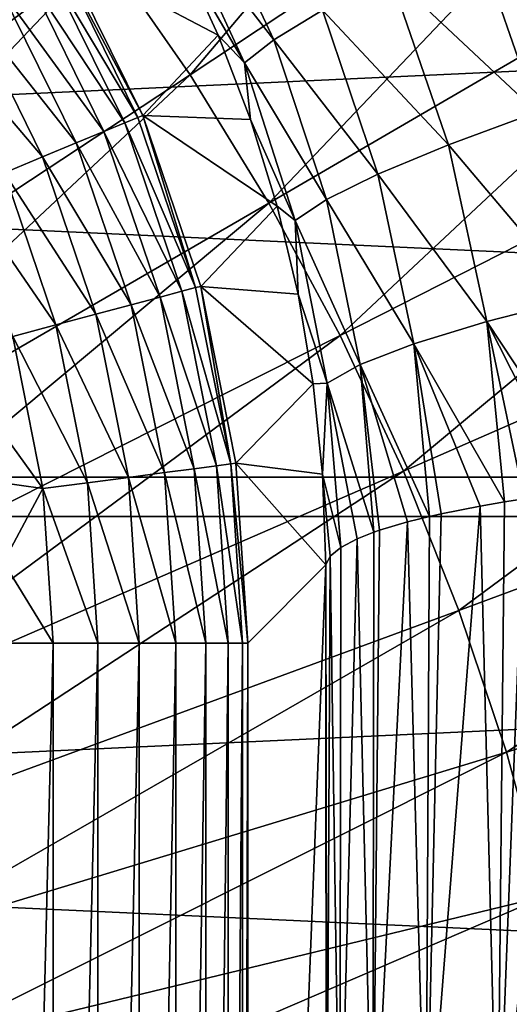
# Model space of a CAD drawing. Header units: metres. Extents: x -22 to 22, y 0 to 204.
# Tile 403 of 497: x 5.83 to 7.25, y 184.1 to 186.96. Entities that reach past the tile are written whole.
import ezdxf

# ---------------------------------------------------------------- set-up
doc = ezdxf.new("R2010")
doc.units = ezdxf.units.M
doc.layers.add('solid_002_SW0002', color=7, linetype='CONTINUOUS')
doc.layers.add('solid_002_SW0002_01', color=7, linetype='CONTINUOUS')

msp = doc.modelspace()

# ---------------------------------------------------------------- linework, layer by layer
at = {"layer": 'solid_002_SW0002'}
for points in [[(20.197836, 187.408127, 0.72), (-20.197836, 187.408127, 0.72), (-20.64257, 185.517471, 0.72)], [(20.64257, 185.517471, 0.72), (-20.64257, 185.517471, 0.72), (-20.910084, 183.59819, 0.72)]]:
    msp.add_3dface(points, dxfattribs=at)
at = {"layer": 'solid_002_SW0002_01'}
for points in [[(6.322521, 186.797928, 261.482849), (7.586127, 188.289154, 261.481781), (6.072971, 187.156555, 261.435638)], [(6.322521, 186.797928, 261.482849), (7.89785, 187.841171, 261.540741), (7.586127, 188.289154, 261.481781)], [(6.550758, 186.426102, 261.531799), (7.89785, 187.841171, 261.540741), (6.322521, 186.797928, 261.482849)], [(6.550758, 186.426102, 261.531799), (8.182957, 187.376709, 261.601898), (7.89785, 187.841171, 261.540741)], [(-21.333294, 185.630783), (-20.874525, 187.587189), (21.333294, 185.630783)], [(-20.874525, 187.587189), (20.874525, 187.587189), (21.333294, 185.630783)], [(6.072971, 187.156555, 261.435638), (5.802604, 187.500565, 261.39035), (4.556839, 186.02739, 261.432281)], [(20.197836, 187.408127, 0.72), (-20.64257, 185.517471, 0.72), (20.64257, 185.517471, 0.72)], [(6.757165, 186.042465, 261.582306), (8.182957, 187.376709, 261.601898), (6.550758, 186.426102, 261.531799)], [(6.757165, 186.042465, 261.582306), (8.4408, 186.897491, 261.664978), (8.182957, 187.376709, 261.601898)], [(6.278929, 187.269577, 255.079666), (6.358412, 187.340591, 255.501831), (6.564751, 186.899139, 255.556)], [(6.564751, 186.899139, 255.556), (6.358412, 187.340591, 255.501831), (6.706366, 186.985657, 255.958557)], [(7.146787, 187.211044, 256.672424), (7.436315, 187.345169, 256.968689), (7.630151, 186.792191, 257.033325)], [(6.479887, 186.832626, 255.13414), (6.294019, 187.151031, 254.661163), (6.278929, 187.269577, 255.079666)], [(6.479887, 186.832626, 255.13414), (6.278929, 187.269577, 255.079666), (6.564751, 186.899139, 255.556)], [(6.90175, 187.090363, 256.333313), (7.146787, 187.211044, 256.672424), (7.327952, 186.690063, 256.736938)], [(7.327952, 186.690063, 256.736938), (7.146787, 187.211044, 256.672424), (7.630151, 186.792191, 257.033325)], [(6.072971, 187.156555, 261.435638), (4.556839, 186.02739, 261.432281), (4.744091, 185.758286, 261.467682)], [(6.322521, 186.797928, 261.482849), (6.072971, 187.156555, 261.435638), (4.744091, 185.758286, 261.467682)], [(5.940401, 187.141708, 241.803772), (6.170799, 186.674469, 241.803772), (5.904776, 187.12114, 241.674301)], [(5.940401, 187.141708, 241.803772), (5.953431, 187.149689, 241.933304), (6.184937, 186.680206, 241.934036)], [(5.940401, 187.141708, 241.803772), (6.184937, 186.680206, 241.934036), (6.170799, 186.674469, 241.803772)], [(6.294019, 187.151031, 254.661163), (6.403391, 186.91301, 254.690582), (5.953431, 187.149689, 241.933304)], [(6.403391, 186.91301, 254.690582), (6.184937, 186.680206, 241.934036), (5.953431, 187.149689, 241.933304)], [(6.479887, 186.832626, 255.13414), (6.403391, 186.91301, 254.690582), (6.294019, 187.151031, 254.661163)], [(5.904776, 187.12114, 241.674301), (6.132795, 186.658722, 241.674301), (5.848167, 187.08847, 241.555222)], [(6.170799, 186.674469, 241.803772), (6.132795, 186.658722, 241.674301), (5.904776, 187.12114, 241.674301)], [(5.848167, 187.08847, 241.555222), (6.072406, 186.633713, 241.555222), (5.772705, 187.044907, 241.451004)], [(6.132795, 186.658722, 241.674301), (6.072406, 186.633713, 241.555222), (5.848167, 187.08847, 241.555222)], [(6.706366, 186.985657, 255.958557), (6.90175, 187.090363, 256.333313), (7.071729, 186.595413, 256.397858)], [(7.071729, 186.595413, 256.397858), (6.90175, 187.090363, 256.333313), (7.327952, 186.690063, 256.736938)], [(5.772705, 187.044907, 241.451004), (5.991905, 186.600388, 241.451004), (5.681231, 186.992111, 241.365585)], [(6.072406, 186.633713, 241.555222), (5.991905, 186.600388, 241.451004), (5.772705, 187.044907, 241.451004)], [(5.681231, 186.992111, 241.365585), (5.894323, 186.559967, 241.365585), (5.57719, 186.932053, 241.30217)], [(5.991905, 186.600388, 241.451004), (5.894323, 186.559967, 241.365585), (5.681231, 186.992111, 241.365585)], [(6.564751, 186.899139, 255.556), (6.706366, 186.985657, 255.958557), (6.866879, 186.510208, 256.023193)], [(6.866879, 186.510208, 256.023193), (6.706366, 186.985657, 255.958557), (7.071729, 186.595413, 256.397858)], [(5.894323, 186.559967, 241.365585), (5.783335, 186.514008, 241.30217), (5.57719, 186.932053, 241.30217)], [(6.403391, 186.91301, 254.690582), (6.497071, 186.668106, 254.72348), (6.184937, 186.680206, 241.934036)], [(6.479887, 186.832626, 255.13414), (6.497071, 186.668106, 254.72348), (6.403391, 186.91301, 254.690582)], [(6.479887, 186.832626, 255.13414), (6.564751, 186.899139, 255.556), (6.717718, 186.436264, 255.62085)], [(6.717718, 186.436264, 255.62085), (6.564751, 186.899139, 255.556), (6.866879, 186.510208, 256.023193)], [(6.941181, 185.648331, 261.634186), (8.4408, 186.897491, 261.664978), (6.757165, 186.042465, 261.582306)], [(6.941181, 185.648331, 261.634186), (8.67068, 186.405151, 261.729767), (8.4408, 186.897491, 261.664978)], [(6.627388, 186.375122, 255.199326), (6.497071, 186.668106, 254.72348), (6.479887, 186.832626, 255.13414)], [(6.627388, 186.375122, 255.199326), (6.479887, 186.832626, 255.13414), (6.717718, 186.436264, 255.62085)], [(6.322521, 186.797928, 261.482849), (4.744091, 185.758286, 261.467682), (4.915349, 185.479294, 261.504425)], [(6.550758, 186.426102, 261.531799), (6.322521, 186.797928, 261.482849), (4.915349, 185.479294, 261.504425)], [(6.170799, 186.674469, 241.803772), (6.184937, 186.680206, 241.934036), (6.338245, 186.181122, 241.803772)], [(6.574595, 186.417313, 254.759491), (6.353117, 186.184631, 241.935028), (6.184937, 186.680206, 241.934036)], [(6.338245, 186.181122, 241.803772), (6.184937, 186.680206, 241.934036), (6.353117, 186.184631, 241.935028)], [(6.497071, 186.668106, 254.72348), (6.574595, 186.417313, 254.759491), (6.184937, 186.680206, 241.934036)], [(7.071729, 186.595413, 256.397858), (7.327952, 186.690063, 256.736938), (7.447847, 186.149841, 256.81134)], [(6.132795, 186.658722, 241.674301), (6.298513, 186.170471, 241.674301), (6.072406, 186.633713, 241.555222)], [(6.170799, 186.674469, 241.803772), (6.338245, 186.181122, 241.803772), (6.132795, 186.658722, 241.674301)], [(6.338245, 186.181122, 241.803772), (6.298513, 186.170471, 241.674301), (6.132795, 186.658722, 241.674301)], [(6.627388, 186.375122, 255.199326), (6.574595, 186.417313, 254.759491), (6.497071, 186.668106, 254.72348)], [(6.072406, 186.633713, 241.555222), (6.235376, 186.153564, 241.555222), (5.991905, 186.600388, 241.451004)], [(6.298513, 186.170471, 241.674301), (6.235376, 186.153564, 241.555222), (6.072406, 186.633713, 241.555222)], [(5.991905, 186.600388, 241.451004), (6.151213, 186.131012, 241.451004), (5.894323, 186.559967, 241.365585)], [(6.235376, 186.153564, 241.555222), (6.151213, 186.131012, 241.451004), (5.991905, 186.600388, 241.451004)], [(6.866879, 186.510208, 256.023193), (7.071729, 186.595413, 256.397858), (7.183172, 186.082672, 256.472198)], [(7.183172, 186.082672, 256.472198), (7.071729, 186.595413, 256.397858), (7.447847, 186.149841, 256.81134)], [(5.894323, 186.559967, 241.365585), (6.049192, 186.103683, 241.365585), (5.783335, 186.514008, 241.30217)], [(6.151213, 186.131012, 241.451004), (6.049192, 186.103683, 241.365585), (5.894323, 186.559967, 241.365585)], [(5.783335, 186.514008, 241.30217), (5.933156, 186.072586, 241.30217), (5.663121, 186.464218, 241.263153)], [(6.049192, 186.103683, 241.365585), (5.933156, 186.072586, 241.30217), (5.783335, 186.514008, 241.30217)], [(6.717718, 186.436264, 255.62085), (6.866879, 186.510208, 256.023193), (6.970743, 186.018326, 256.097595)], [(6.970743, 186.018326, 256.097595), (6.866879, 186.510208, 256.023193), (7.183172, 186.082672, 256.472198)], [(5.933156, 186.072586, 241.30217), (5.807473, 186.038925, 241.263153), (5.663121, 186.464218, 241.263153)], [(6.550758, 186.426102, 261.531799), (4.915349, 185.479294, 261.504425), (5.070222, 185.191437, 261.542328)], [(6.757165, 186.042465, 261.582306), (6.550758, 186.426102, 261.531799), (5.070222, 185.191437, 261.542328)], [(6.627388, 186.375122, 255.199326), (6.717718, 186.436264, 255.62085), (6.815037, 185.95813, 255.695465)], [(6.815037, 185.95813, 255.695465), (6.717718, 186.436264, 255.62085), (6.970743, 186.018326, 256.097595)], [(6.574595, 186.417313, 254.759491), (6.635564, 186.161667, 254.798264), (6.353117, 186.184631, 241.935028)], [(6.627388, 186.375122, 255.199326), (6.635564, 186.161667, 254.798264), (6.574595, 186.417313, 254.759491)], [(7.102207, 185.244995, 261.687286), (8.67068, 186.405151, 261.729767), (6.941181, 185.648331, 261.634186)], [(7.102207, 185.244995, 261.687286), (8.871848, 185.901306, 261.796082), (8.67068, 186.405151, 261.729767)], [(6.719334, 185.903366, 255.274231), (6.635564, 186.161667, 254.798264), (6.627388, 186.375122, 255.199326)], [(6.719334, 185.903366, 255.274231), (6.627388, 186.375122, 255.199326), (6.815037, 185.95813, 255.695465)], [(6.298513, 186.170471, 241.674301), (6.399076, 185.664398, 241.674301), (6.235376, 186.153564, 241.555222)], [(6.338245, 186.181122, 241.803772), (6.439857, 185.669769, 241.803772), (6.298513, 186.170471, 241.674301)], [(6.439857, 185.669769, 241.803772), (6.399076, 185.664398, 241.674301), (6.298513, 186.170471, 241.674301)], [(6.338245, 186.181122, 241.803772), (6.353117, 186.184631, 241.935028), (6.439857, 185.669769, 241.803772)], [(6.679638, 185.902267, 254.839905), (6.455122, 185.671616, 241.936325), (6.353117, 186.184631, 241.935028)], [(6.439857, 185.669769, 241.803772), (6.353117, 186.184631, 241.935028), (6.455122, 185.671616, 241.936325)], [(6.635564, 186.161667, 254.798264), (6.679638, 185.902267, 254.839905), (6.353117, 186.184631, 241.935028)], [(6.235376, 186.153564, 241.555222), (6.334272, 185.655869, 241.555222), (6.151213, 186.131012, 241.451004)], [(6.399076, 185.664398, 241.674301), (6.334272, 185.655869, 241.555222), (6.235376, 186.153564, 241.555222)], [(6.719334, 185.903366, 255.274231), (6.679638, 185.902267, 254.839905), (6.635564, 186.161667, 254.798264)], [(7.183172, 186.082672, 256.472198), (7.447847, 186.149841, 256.81134), (7.5042, 185.597763, 256.894592)], [(6.151213, 186.131012, 241.451004), (6.247886, 185.644501, 241.451004), (6.049192, 186.103683, 241.365585)], [(6.334272, 185.655869, 241.555222), (6.247886, 185.644501, 241.451004), (6.151213, 186.131012, 241.451004)], [(6.049192, 186.103683, 241.365585), (6.143172, 185.630722, 241.365585), (5.933156, 186.072586, 241.30217)], [(6.247886, 185.644501, 241.451004), (6.143172, 185.630722, 241.365585), (6.049192, 186.103683, 241.365585)], [(6.970743, 186.018326, 256.097595), (7.183172, 186.082672, 256.472198), (7.234047, 185.559296, 256.555298)], [(7.183172, 186.082672, 256.472198), (7.5042, 185.597763, 256.894592), (7.433612, 185.58876, 256.815308)], [(7.183172, 186.082672, 256.472198), (7.433612, 185.58876, 256.815308), (7.291345, 185.568451, 256.6362)], [(7.183172, 186.082672, 256.472198), (7.291345, 185.568451, 256.6362), (7.234047, 185.559296, 256.555298)], [(5.933156, 186.072586, 241.30217), (6.024071, 185.615051, 241.30217), (5.807473, 186.038925, 241.263153)], [(6.143172, 185.630722, 241.365585), (6.024071, 185.615051, 241.30217), (5.933156, 186.072586, 241.30217)], [(6.757165, 186.042465, 261.582306), (5.070222, 185.191437, 261.542328), (5.208291, 184.895691, 261.581238)], [(6.941181, 185.648331, 261.634186), (6.757165, 186.042465, 261.582306), (5.208291, 184.895691, 261.581238)], [(5.807473, 186.038925, 241.263153), (5.89507, 185.598083, 241.263153), (5.71507, 185.846664, 241.25)], [(6.024071, 185.615051, 241.30217), (5.89507, 185.598083, 241.263153), (5.807473, 186.038925, 241.263153)], [(6.815037, 185.95813, 255.695465), (6.970743, 186.018326, 256.097595), (7.016171, 185.516983, 256.180695)], [(6.970743, 186.018326, 256.097595), (7.234047, 185.559296, 256.555298), (7.163283, 185.547028, 256.446777)], [(6.970743, 186.018326, 256.097595), (7.163283, 185.547028, 256.446777), (7.050176, 185.524597, 256.248199)], [(6.970743, 186.018326, 256.097595), (7.050176, 185.524597, 256.248199), (7.016171, 185.516983, 256.180695)], [(6.719334, 185.903366, 255.274231), (6.815037, 185.95813, 255.695465), (6.855161, 185.47171, 255.778671)], [(6.815037, 185.95813, 255.695465), (7.016171, 185.516983, 256.180695), (6.952687, 185.501297, 256.041595)], [(6.815037, 185.95813, 255.695465), (6.952687, 185.501297, 256.041595), (6.871387, 185.47728, 255.828171)], [(6.815037, 185.95813, 255.695465), (6.871387, 185.47728, 255.828171), (6.855161, 185.47171, 255.778671)], [(6.679638, 185.902267, 254.839905), (6.706556, 185.640244, 254.884445), (6.455122, 185.671616, 241.936325)], [(6.719334, 185.903366, 255.274231), (6.706556, 185.640244, 254.884445), (6.679638, 185.902267, 254.839905)], [(6.719334, 185.903366, 255.274231), (6.759161, 185.427597, 255.385941), (6.706556, 185.640244, 254.884445)], [(6.719334, 185.903366, 255.274231), (6.855161, 185.47171, 255.778671), (6.806752, 185.452652, 255.609192)], [(6.719334, 185.903366, 255.274231), (6.806752, 185.452652, 255.609192), (6.759161, 185.427597, 255.385941)], [(7.239614, 184.833801, 261.741394), (8.871848, 185.901306, 261.796082), (7.102207, 185.244995, 261.687286)], [(7.239614, 184.833801, 261.741394), (9.043517, 185.38765, 261.863708), (8.871848, 185.901306, 261.796082)], [(5.89507, 185.598083, 241.263153), (5.756286, 185.617401, 241.25), (5.71507, 185.846664, 241.25)], [(6.334272, 185.655869, 241.555222), (6.367479, 185.149918, 241.555222), (6.247886, 185.644501, 241.451004)], [(6.399076, 185.664398, 241.674301), (6.432842, 185.149918, 241.674301), (6.334272, 185.655869, 241.555222)], [(6.334272, 185.655869, 241.555222), (6.432842, 185.149918, 241.674301), (6.367479, 185.149918, 241.555222)], [(6.439857, 185.669769, 241.803772), (6.473975, 185.149918, 241.803772), (6.399076, 185.664398, 241.674301)], [(6.399076, 185.664398, 241.674301), (6.473975, 185.149918, 241.803772), (6.432842, 185.149918, 241.674301)], [(6.439857, 185.669769, 241.803772), (6.455122, 185.671616, 241.936325), (6.489314, 185.149918, 241.93779)], [(6.439857, 185.669769, 241.803772), (6.489314, 185.149918, 241.93779), (6.473975, 185.149918, 241.803772)], [(6.455122, 185.671616, 241.936325), (6.716126, 185.37674, 254.93187), (6.489314, 185.149918, 241.93779)], [(6.706556, 185.640244, 254.884445), (6.716126, 185.37674, 254.93187), (6.455122, 185.671616, 241.936325)], [(-21.608246, 183.656082), (-21.333294, 185.630783), (21.608246, 183.656082)], [(-21.333294, 185.630783), (21.333294, 185.630783), (21.608246, 183.656082)], [(6.941181, 185.648331, 261.634186), (5.208291, 184.895691, 261.581238), (5.329107, 184.593048, 261.621094)], [(7.102207, 185.244995, 261.687286), (6.941181, 185.648331, 261.634186), (5.329107, 184.593048, 261.621094)], [(6.143172, 185.630722, 241.365585), (6.174729, 185.149918, 241.365585), (6.024071, 185.615051, 241.30217)], [(6.247886, 185.644501, 241.451004), (6.280347, 185.149918, 241.451004), (6.143172, 185.630722, 241.365585)], [(6.143172, 185.630722, 241.365585), (6.280347, 185.149918, 241.451004), (6.174729, 185.149918, 241.365585)], [(6.247886, 185.644501, 241.451004), (6.367479, 185.149918, 241.555222), (6.280347, 185.149918, 241.451004)], [(6.728894, 185.402237, 255.159729), (6.716126, 185.37674, 254.93187), (6.706556, 185.640244, 254.884445)], [(6.728894, 185.402237, 255.159729), (6.706556, 185.640244, 254.884445), (6.759161, 185.427597, 255.385941)], [(5.89507, 185.598083, 241.263153), (5.781069, 185.385147, 241.25), (5.756286, 185.617401, 241.25)], [(5.89507, 185.598083, 241.263153), (5.924485, 185.149918, 241.263153), (5.781069, 185.385147, 241.25)], [(6.024071, 185.615051, 241.30217), (6.0546, 185.149918, 241.30217), (5.89507, 185.598083, 241.263153)], [(5.89507, 185.598083, 241.263153), (6.0546, 185.149918, 241.30217), (5.924485, 185.149918, 241.263153)], [(6.024071, 185.615051, 241.30217), (6.174729, 185.149918, 241.365585), (6.0546, 185.149918, 241.30217)], [(7.2138, 183.562271, 256.686462), (7.291345, 185.568451, 256.6362), (7.433612, 185.58876, 256.815308)], [(7.471447, 183.58078, 257.022369), (7.2138, 183.562271, 256.686462), (7.433612, 185.58876, 256.815308)], [(7.2138, 183.562271, 256.686462), (7.234047, 185.559296, 256.555298), (7.291345, 185.568451, 256.6362)], [(7.006123, 183.542007, 256.317657), (7.050176, 185.524597, 256.248199), (7.163283, 185.547028, 256.446777)], [(7.2138, 183.562271, 256.686462), (7.006123, 183.542007, 256.317657), (7.163283, 185.547028, 256.446777)], [(7.2138, 183.562271, 256.686462), (7.163283, 185.547028, 256.446777), (7.234047, 185.559296, 256.555298)], [(20.64257, 185.517471, 0.72), (-20.910084, 183.59819, 0.72), (20.910084, 183.59819, 0.72)], [(7.006123, 183.542007, 256.317657), (6.952687, 185.501297, 256.041595), (7.016171, 185.516983, 256.180695)], [(7.006123, 183.542007, 256.317657), (7.016171, 185.516983, 256.180695), (7.050176, 185.524597, 256.248199)], [(6.852559, 183.520416, 255.923325), (6.871387, 185.47728, 255.828171), (6.952687, 185.501297, 256.041595)], [(7.006123, 183.542007, 256.317657), (6.852559, 183.520416, 255.923325), (6.952687, 185.501297, 256.041595)], [(6.756171, 183.49791, 255.511307), (6.759161, 185.427597, 255.385941), (6.806752, 185.452652, 255.609192)], [(6.852559, 183.520416, 255.923325), (6.756171, 183.49791, 255.511307), (6.806752, 185.452652, 255.609192)], [(6.852559, 183.520416, 255.923325), (6.806752, 185.452652, 255.609192), (6.855161, 185.47171, 255.778671)], [(6.852559, 183.520416, 255.923325), (6.855161, 185.47171, 255.778671), (6.871387, 185.47728, 255.828171)], [(6.756171, 183.49791, 255.511307), (6.728894, 185.402237, 255.159729), (6.759161, 185.427597, 255.385941)], [(6.728894, 185.402237, 255.159729), (6.718884, 183.474945, 255.089828), (6.716126, 185.37674, 254.93187)], [(6.756171, 183.49791, 255.511307), (6.718884, 183.474945, 255.089828), (6.728894, 185.402237, 255.159729)], [(5.924485, 185.149918, 241.263153), (5.78942, 185.149918, 241.25), (5.781069, 185.385147, 241.25)], [(6.716126, 185.37674, 254.93187), (6.718699, 179.660004, 255.079254), (6.489314, 179.660004, 241.93779)], [(6.716126, 185.37674, 254.93187), (6.489314, 179.660004, 241.93779), (6.489314, 185.149918, 241.93779)], [(6.716126, 185.37674, 254.93187), (6.718884, 183.474945, 255.089828), (6.718699, 179.660004, 255.079254)], [(7.352747, 184.416183, 261.796387), (9.043517, 185.38765, 261.863708), (7.239614, 184.833801, 261.741394)], [(7.102207, 185.244995, 261.687286), (5.329107, 184.593048, 261.621094), (5.432199, 184.2845, 261.661713)], [(7.239614, 184.833801, 261.741394), (7.102207, 185.244995, 261.687286), (5.432199, 184.2845, 261.661713)], [(5.924485, 185.149918, 241.263153), (5.78942, 179.660004, 241.25), (5.78942, 185.149918, 241.25)], [(5.924485, 185.149918, 241.263153), (5.924485, 179.660004, 241.263153), (5.78942, 179.660004, 241.25)], [(6.0546, 185.149918, 241.30217), (6.0546, 179.660004, 241.30217), (5.924485, 179.660004, 241.263153)], [(5.924485, 185.149918, 241.263153), (6.0546, 185.149918, 241.30217), (5.924485, 179.660004, 241.263153)], [(6.174729, 185.149918, 241.365585), (6.174729, 179.660004, 241.365585), (6.0546, 179.660004, 241.30217)], [(6.0546, 185.149918, 241.30217), (6.174729, 185.149918, 241.365585), (6.0546, 179.660004, 241.30217)], [(6.280347, 185.149918, 241.451004), (6.280347, 179.660004, 241.451004), (6.174729, 179.660004, 241.365585)], [(6.174729, 185.149918, 241.365585), (6.280347, 185.149918, 241.451004), (6.174729, 179.660004, 241.365585)], [(6.367479, 185.149918, 241.555222), (6.367479, 179.660004, 241.555222), (6.280347, 179.660004, 241.451004)], [(6.280347, 185.149918, 241.451004), (6.367479, 185.149918, 241.555222), (6.280347, 179.660004, 241.451004)], [(6.432842, 185.149918, 241.674301), (6.432842, 179.660004, 241.674301), (6.367479, 179.660004, 241.555222)], [(6.367479, 185.149918, 241.555222), (6.432842, 185.149918, 241.674301), (6.367479, 179.660004, 241.555222)], [(6.473975, 185.149918, 241.803772), (6.473975, 179.660004, 241.803772), (6.432842, 179.660004, 241.674301)], [(6.432842, 185.149918, 241.674301), (6.473975, 185.149918, 241.803772), (6.432842, 179.660004, 241.674301)], [(6.473975, 179.660004, 241.803772), (6.489314, 185.149918, 241.93779), (6.489314, 179.660004, 241.93779)], [(6.473975, 185.149918, 241.803772), (6.489314, 185.149918, 241.93779), (6.473975, 179.660004, 241.803772)], [(7.239614, 184.833801, 261.741394), (5.432199, 184.2845, 261.661713), (5.517077, 183.971146, 261.702942)], [(7.352747, 184.416183, 261.796387), (7.239614, 184.833801, 261.741394), (5.517077, 183.971146, 261.702942)], [(7.352747, 184.416183, 261.796387), (5.517077, 183.971146, 261.702942), (5.583242, 183.654175, 261.74469)], [(7.440938, 183.993729, 261.85199), (7.352747, 184.416183, 261.796387), (5.583242, 183.654175, 261.74469)]]:
    msp.add_3dface(points, dxfattribs=at)

doc.saveas('drawing.dxf')
